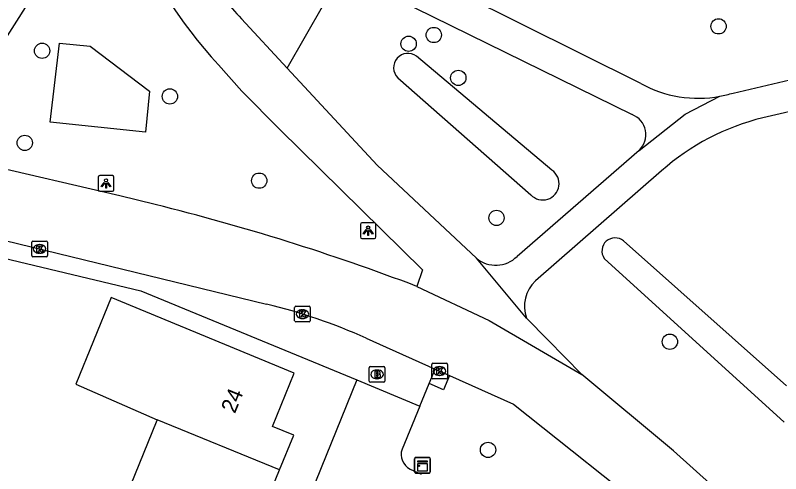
# Model space of a CAD drawing. Extents: x 157767 to 159171, y 387842 to 389425.
# Drawn here: x 158798.31 to 158847.25, y 388653.53 to 388682.83 of the extents above; entities that cross this region are included whole.
import ezdxf

# ---------------------------------------------------------------- set-up
doc = ezdxf.new("R2010")
doc.units = 0
for name, color, linetype in [('IMGEO_Berm_groen', 7, 'Continuous'), ('IMGEO_Boom', 7, 'Continuous'), ('IMGEO_Brandkraan', 7, 'Continuous'), ('IMGEO_Fietspad_gesloten', 7, 'Continuous'), ('IMGEO_Kast', 7, 'Continuous'), ('IMGEO_Kolk', 7, 'Continuous'), ('IMGEO_Lichtpunt', 7, 'Continuous'), ('IMGEO_Pand', 7, 'Continuous'), ('IMGEO_Pand_nummerreeks', 7, 'Continuous'), ('IMGEO_Voetpad_gesloten', 7, 'Continuous'), ('IMGEO_Voetpad_open', 7, 'Continuous'), ('IMGEO_Waterloop', 7, 'Continuous')]:
    doc.layers.add(name, color=color, linetype=linetype)

msp = doc.modelspace()

# ---------------------------------------------------------------- linework, layer by layer
at = {"layer": 'IMGEO_Berm_groen'}
for points in [[(158815.69, 388679.458), (158819.196, 388685.606)], [(158800.543, 388675.999), (158801.123, 388681.054), (158803.084, 388680.853), (158806.894, 388677.988), (158806.621, 388675.368), (158800.543, 388675.999)], [(158826.059, 388659.809), (158825.678, 388658.884), (158824.764, 388659.293)]]:
    msp.add_lwpolyline(points, dxfattribs=at)
at = {"layer": 'IMGEO_Boom'}
for centre in [(158843.273, 388682.128), (158825.066, 388681.575), (158823.456, 388681.012), (158800.019, 388680.565), (158826.631, 388678.834), (158808.189, 388677.649), (158798.91, 388674.679), (158813.904, 388672.261), (158829.074, 388669.88), (158840.159, 388661.965), (158828.533, 388655.048)]:
    msp.add_circle(centre, 0.489, dxfattribs=at)
at = {"layer": 'IMGEO_Brandkraan'}
for p, q in [((158820.938, 388659.449), (158820.938, 388660.301)), ((158821.013, 388660.375), (158821.865, 388660.375)), ((158821.939, 388660.301), (158821.939, 388659.449)), ((158821.426, 388660.155), (158821.451, 388660.155)), ((158821.865, 388659.375), (158821.013, 388659.375)), ((158821.449, 388659.595), (158821.424, 388659.595))]:
    msp.add_line(p, q, dxfattribs=at)
for points in [[(158820.938, 388659.449), (158820.938, 388660.301)], [(158821.013, 388660.375), (158821.865, 388660.375)], [(158821.939, 388660.301), (158821.939, 388659.449)], [(158821.286, 388660.075), (158821.286, 388659.675), (158821.499, 388659.675)], [(158821.517, 388660.075), (158821.286, 388660.075)], [(158821.465, 388659.994), (158821.411, 388659.994), (158821.411, 388659.918)], [(158821.411, 388659.918), (158821.464, 388659.918)], [(158821.473, 388659.842), (158821.411, 388659.842), (158821.411, 388659.761)], [(158821.411, 388659.761), (158821.473, 388659.761)], [(158821.865, 388659.375), (158821.013, 388659.375)]]:
    msp.add_lwpolyline(points, dxfattribs=at)
for centre, radius, start, end in [((158821.015, 388660.299), 0.0765, 91.552, 178.448), ((158821.015, 388660.299), 0.0765, 91.552, 178.448), ((158821.863, 388660.299), 0.0765, 1.552, 88.448), ((158821.863, 388660.299), 0.0765, 1.552, 88.448), ((158821.466, 388659.956), 0.0379, 267.8285, 90.9355), ((158821.474, 388659.801), 0.0404, 269.8759, 90.5077), ((158821.521, 388659.93), 0.145, 59.4692, 91.5367), ((158821.546, 388659.977), 0.0922, 285.5137, 58.1501), ((158821.551, 388659.785), 0.105, 301.3115, 78.989), ((158821.015, 388659.451), 0.0765, 181.552, 268.448), ((158821.015, 388659.451), 0.0765, 181.552, 268.448), ((158821.505, 388659.926), 0.251, 268.6676, 293.5347), ((158821.863, 388659.451), 0.0765, 271.552, 358.448), ((158821.863, 388659.451), 0.0765, 271.552, 358.448)]:
    msp.add_arc(centre, radius, start, end, dxfattribs=at)
for centre, major_axis, ratio, start_param, end_param in [((158821.425, 388659.875), (-0.387, 0.002), 0.722429, 4.712389, 7.853982), ((158821.45, 388659.875), (-0.39, 0.002), 0.717154, 1.570796, 4.712389)]:
    msp.add_ellipse(centre, major_axis=major_axis, ratio=ratio, start_param=start_param, end_param=end_param, dxfattribs=at)
at = {"layer": 'IMGEO_Fietspad_gesloten'}
for points in [[(158815.69, 388679.458), (158812.766, 388682.617)], [(158811.289, 388679.667), (158812.797, 388677.986), (158815.227, 388675.523), (158824.347, 388666.557), (158823.974, 388665.504)], [(158827.791, 388667.297), (158821.439, 388673.248), (158815.69, 388679.458)], [(158807.249, 388670.733), (158804.992, 388671.3), (158796.164, 388673.34)], [(158794.317, 388669.247), (158814.376, 388664.366)], [(158830.985, 388663.465), (158827.791, 388667.297)], [(158823.974, 388665.504), (158828.614, 388663.331), (158834.525, 388659.875)], [(158834.525, 388659.875), (158832.355, 388662.075), (158830.985, 388663.465)], [(158820.739, 388662.189), (158821.601, 388661.803), (158825.145, 388660.218)], [(158825.145, 388660.218), (158826.059, 388659.809)], [(158826.059, 388659.809), (158830.167, 388657.971), (158839.65, 388650.427), (158852.321, 388637.762), (158872.967, 388617.185)], [(158847.414, 388648.473), (158845.428, 388650.459), (158840.383, 388654.989), (158834.525, 388659.875)]]:
    msp.add_lwpolyline(points, dxfattribs=at)
for centre, radius, start, end in [((158833.927, 388700.401), 30.698, 201.9036, 222.4859), ((158820.593, 388690.297), 10.965, 206.4961, 224.4586), ((158772.539, 388530.351), 144.609, 69.16476, 76.11197), ((158805.601, 388628.33), 37.089, 65.9107, 76.3141)]:
    msp.add_arc(centre, radius, start, end, dxfattribs=at)
at = {"layer": 'IMGEO_Kast'}
for p, q in [((158823.839, 388653.635), (158823.839, 388654.476)), ((158823.839, 388654.476), (158823.839, 388653.635)), ((158823.914, 388654.56), (158824.755, 388654.56)), ((158824.755, 388654.56), (158823.914, 388654.56)), ((158824.839, 388654.485), (158824.839, 388653.644)), ((158824.839, 388653.644), (158824.839, 388654.485)), ((158824.764, 388653.56), (158823.923, 388653.56)), ((158823.923, 388653.56), (158824.764, 388653.56))]:
    msp.add_line(p, q, dxfattribs=at)
for points in [[(158824.034, 388654.35), (158824.634, 388654.35), (158824.634, 388654.265), (158824.034, 388654.265), (158824.034, 388654.35)], [(158824.034, 388654.175), (158824.634, 388654.175), (158824.634, 388653.686), (158824.034, 388653.686), (158824.034, 388654.175)]]:
    msp.add_lwpolyline(points, dxfattribs=at)
msp.add_circle((158824.118, 388654.024), 0.0377, dxfattribs=at)
for centre, start, end in [((158823.917, 388654.482), 92.4484, 184.2845), ((158823.917, 388654.482), 92.4484, 184.2845), ((158824.761, 388654.482), 2.4484, 94.2845), ((158824.761, 388654.482), 2.4484, 94.2845), ((158823.917, 388653.638), 182.4484, 274.2845), ((158823.917, 388653.638), 182.4484, 274.2845), ((158824.761, 388653.638), 272.4484, 4.2845), ((158824.761, 388653.638), 272.4484, 4.2845)]:
    msp.add_arc(centre, 0.0779, start, end, dxfattribs=at)
at = {"layer": 'IMGEO_Kolk'}
for p, q in [((158799.356, 388667.472), (158799.356, 388668.324)), ((158799.431, 388668.398), (158800.283, 388668.398)), ((158799.844, 388668.178), (158799.869, 388668.178)), ((158800.357, 388668.324), (158800.357, 388667.472)), ((158799.867, 388667.618), (158799.842, 388667.618)), ((158800.283, 388667.398), (158799.431, 388667.398)), ((158816.243, 388664.228), (158817.095, 388664.228)), ((158816.168, 388663.302), (158816.168, 388664.154)), ((158816.656, 388664.008), (158816.681, 388664.008)), ((158817.169, 388664.154), (158817.169, 388663.302)), ((158817.095, 388663.228), (158816.243, 388663.228)), ((158816.679, 388663.448), (158816.654, 388663.448)), ((158824.93, 388659.663), (158824.93, 388660.515)), ((158825.005, 388660.589), (158825.857, 388660.589)), ((158825.418, 388660.369), (158825.443, 388660.369)), ((158825.931, 388660.515), (158825.931, 388659.663)), ((158825.441, 388659.809), (158825.416, 388659.809)), ((158825.857, 388659.589), (158825.005, 388659.589))]:
    msp.add_line(p, q, dxfattribs=at)
for points in [[(158799.356, 388667.472), (158799.356, 388668.324)], [(158799.431, 388668.398), (158800.283, 388668.398)], [(158799.677, 388668.098), (158799.8, 388668.098), (158799.8, 388667.947), (158799.93, 388668.098), (158800.094, 388668.098), (158799.948, 388667.947), (158800.101, 388667.698), (158799.949, 388667.698), (158799.864, 388667.862), (158799.8, 388667.795), (158799.8, 388667.698), (158799.677, 388667.698), (158799.677, 388668.098)], [(158800.357, 388668.324), (158800.357, 388667.472)], [(158800.283, 388667.398), (158799.431, 388667.398)], [(158816.243, 388664.228), (158817.095, 388664.228)], [(158816.168, 388663.302), (158816.168, 388664.154)], [(158816.489, 388663.928), (158816.612, 388663.928), (158816.612, 388663.777), (158816.742, 388663.928), (158816.906, 388663.928), (158816.76, 388663.777), (158816.913, 388663.528), (158816.761, 388663.528), (158816.676, 388663.692), (158816.612, 388663.625), (158816.612, 388663.528), (158816.489, 388663.528), (158816.489, 388663.928)], [(158817.169, 388664.154), (158817.169, 388663.302)], [(158817.095, 388663.228), (158816.243, 388663.228)], [(158824.93, 388659.663), (158824.93, 388660.515)], [(158825.005, 388660.589), (158825.857, 388660.589)], [(158825.251, 388660.289), (158825.374, 388660.289), (158825.374, 388660.138), (158825.504, 388660.289), (158825.668, 388660.289), (158825.522, 388660.138), (158825.675, 388659.889), (158825.523, 388659.889), (158825.438, 388660.053), (158825.374, 388659.986), (158825.374, 388659.889), (158825.251, 388659.889), (158825.251, 388660.289)], [(158825.931, 388660.515), (158825.931, 388659.663)], [(158825.857, 388659.589), (158825.005, 388659.589)]]:
    msp.add_lwpolyline(points, dxfattribs=at)
for centre, start, end in [((158799.433, 388668.322), 91.552, 178.448), ((158799.433, 388668.322), 91.552, 178.448), ((158800.281, 388668.322), 1.552, 88.448), ((158800.281, 388668.322), 1.552, 88.448), ((158799.433, 388667.474), 181.552, 268.448), ((158799.433, 388667.474), 181.552, 268.448), ((158800.281, 388667.474), 271.552, 358.448), ((158800.281, 388667.474), 271.552, 358.448), ((158816.245, 388664.152), 91.552, 178.448), ((158816.245, 388664.152), 91.552, 178.448), ((158817.093, 388664.152), 1.552, 88.448), ((158817.093, 388664.152), 1.552, 88.448), ((158816.245, 388663.304), 181.552, 268.448), ((158816.245, 388663.304), 181.552, 268.448), ((158817.093, 388663.304), 271.552, 358.448), ((158817.093, 388663.304), 271.552, 358.448), ((158825.007, 388660.513), 91.552, 178.448), ((158825.007, 388660.513), 91.552, 178.448), ((158825.855, 388660.513), 1.552, 88.448), ((158825.855, 388660.513), 1.552, 88.448), ((158825.007, 388659.665), 181.552, 268.448), ((158825.007, 388659.665), 181.552, 268.448), ((158825.855, 388659.665), 271.552, 358.448), ((158825.855, 388659.665), 271.552, 358.448)]:
    msp.add_arc(centre, 0.0765, start, end, dxfattribs=at)
for centre, major_axis, ratio, start_param, end_param in [((158799.843, 388667.898), (-0.387, 0.002), 0.722429, 4.712389, 7.853982), ((158799.868, 388667.898), (-0.39, 0.002), 0.717154, 1.570796, 4.712389), ((158816.655, 388663.728), (-0.387, 0.002), 0.722429, 4.712389, 7.853982), ((158816.68, 388663.728), (-0.39, 0.002), 0.717154, 1.570796, 4.712389), ((158825.417, 388660.089), (-0.387, 0.002), 0.722429, 4.712389, 7.853982), ((158825.442, 388660.089), (-0.39, 0.002), 0.717154, 1.570796, 4.712389)]:
    msp.add_ellipse(centre, major_axis=major_axis, ratio=ratio, start_param=start_param, end_param=end_param, dxfattribs=at)
at = {"layer": 'IMGEO_Lichtpunt'}
for p, q in [((158803.608, 388672.49), (158803.608, 388671.683)), ((158803.608, 388672.49), (158803.608, 388671.683)), ((158804.51, 388672.585), (158803.702, 388672.585)), ((158804.51, 388672.585), (158803.702, 388672.585)), ((158804.604, 388671.683), (158804.604, 388672.49)), ((158804.604, 388671.683), (158804.604, 388672.49)), ((158803.702, 388671.589), (158804.51, 388671.589)), ((158803.702, 388671.589), (158804.51, 388671.589)), ((158821.272, 388669.562), (158820.464, 388669.562)), ((158821.272, 388669.562), (158820.464, 388669.562)), ((158820.37, 388669.467), (158820.37, 388668.66)), ((158820.37, 388669.467), (158820.37, 388668.66)), ((158821.366, 388668.66), (158821.366, 388669.467)), ((158821.366, 388668.66), (158821.366, 388669.467)), ((158820.464, 388668.566), (158821.272, 388668.566)), ((158820.464, 388668.566), (158821.272, 388668.566))]:
    msp.add_line(p, q, dxfattribs=at)
for points in [[(158803.982, 388672.154), (158804.021, 388672.126), (158803.833, 388671.864), (158803.795, 388671.891), (158803.982, 388672.154)], [(158804.084, 388672.106), (158804.131, 388672.106), (158804.131, 388671.784), (158804.084, 388671.784), (158804.084, 388672.106)], [(158804.194, 388672.126), (158804.232, 388672.153), (158804.419, 388671.891), (158804.38, 388671.863), (158804.194, 388672.126)], [(158820.744, 388669.131), (158820.783, 388669.103), (158820.595, 388668.841), (158820.557, 388668.868), (158820.744, 388669.131)], [(158820.846, 388669.083), (158820.893, 388669.083), (158820.893, 388668.761), (158820.846, 388668.761), (158820.846, 388669.083)], [(158820.956, 388669.103), (158820.994, 388669.13), (158821.181, 388668.868), (158821.142, 388668.84), (158820.956, 388669.103)]]:
    msp.add_lwpolyline(points, dxfattribs=at)
for centre in [(158804.107, 388672.288), (158820.869, 388669.265)]:
    msp.add_circle(centre, 0.0994, dxfattribs=at)
for centre, start, end in [((158803.702, 388672.49), 90, 180), ((158803.702, 388672.49), 90, 180), ((158804.51, 388672.49), 0, 90), ((158804.51, 388672.49), 0, 90), ((158803.702, 388671.683), 180, 270), ((158803.702, 388671.683), 180, 270), ((158804.51, 388671.683), 270, 0), ((158804.51, 388671.683), 270, 360), ((158820.464, 388669.467), 90, 180), ((158820.464, 388669.467), 90, 180), ((158821.272, 388669.467), 0, 90), ((158821.272, 388669.467), 0, 90), ((158820.464, 388668.66), 180, 270), ((158820.464, 388668.66), 180, 270), ((158821.272, 388668.66), 270, 0), ((158821.272, 388668.66), 270, 360)]:
    msp.add_arc(centre, 0.0946, start, end, dxfattribs=at)
at = {"layer": 'IMGEO_Pand'}
for points in [[(158815.203, 388653.776), (158816.107, 388655.991), (158814.75, 388656.545), (158816.14, 388659.95), (158804.441, 388664.794), (158802.167, 388659.25), (158807.38, 388656.969)], [(158807.38, 388656.969), (158807.319, 388656.819), (158805.135, 388651.468)], [(158815.203, 388653.776), (158807.38, 388656.969)], [(158811.577, 388648.829), (158812.954, 388648.265), (158815.203, 388653.776)]]:
    msp.add_lwpolyline(points, dxfattribs=at)
at = {"layer": 'IMGEO_Voetpad_gesloten'}
for points in [[(158838.306, 388678.479), (158819.185, 388688.005)], [(158819.196, 388685.606), (158837.746, 388676.489)], [(158844.207, 388677.866), (158857.983, 388681.097)], [(158861.76, 388679.902), (158846.113, 388676.278)], [(158838.187, 388674.2), (158841.135, 388676.516), (158843.358, 388677.656)], [(158838.187, 388674.2), (158830.392, 388667.42)], [(158839.625, 388672.881), (158831.562, 388665.85)]]:
    msp.add_lwpolyline(points, dxfattribs=at)
for centre, radius, start, end in [((158841.973, 388685.07), 7.542, 240.9113, 280.5837), ((158841.946, 388685.187), 7.662, 280.6213, 287.1652), ((158837.25, 388675.206), 1.375, 312.9681, 68.842), ((158849.641, 388661.646), 15.051, 103.5553, 131.7162), ((158829.024, 388668.79), 1.936, 230.4564, 314.9586), ((158833.095, 388664.217), 2.24, 133.1898, 199.6098)]:
    msp.add_arc(centre, radius, start, end, dxfattribs=at)
at = {"layer": 'IMGEO_Voetpad_open'}
for points in [[(158805.445, 388688.949), (158802.494, 388688.951), (158796.515, 388679.533)], [(158793.644, 388668.234), (158806.339, 388665.225), (158820.14, 388659.525)], [(158824.764, 388659.293), (158825.145, 388660.218)], [(158820.14, 388659.525), (158805.658, 388623.767)], [(158820.14, 388659.525), (158824.169, 388657.847)], [(158824.169, 388657.847), (158824.764, 388659.293)], [(158824.169, 388657.847), (158823.032, 388655.085)], [(158823.551, 388653.818), (158824.249, 388653.491)]]:
    msp.add_lwpolyline(points, dxfattribs=at)
msp.add_arc((158824.026, 388654.752), 1.048, 161.489, 243.0619, dxfattribs=at)
at = {"layer": 'IMGEO_Waterloop'}
for points in [[(158832.612, 388672.933), (158823.953, 388680.226)], [(158822.756, 388678.844), (158831.275, 388671.361)], [(158837.2, 388668.404), (158847.614, 388659.139)], [(158847.469, 388656.814), (158835.962, 388667.293)]]:
    msp.add_lwpolyline(points, dxfattribs=at)
for centre, radius, start, end in [((158823.414, 388679.484), 0.918, 54.0096, 224.1963), ((158832.038, 388672.066), 1.039, 222.7403, 56.4968), ((158836.654, 388667.767), 0.839, 49.4338, 214.3767)]:
    msp.add_arc(centre, radius, start, end, dxfattribs=at)

# ---------------------------------------------------------------- texts
at = {"layer": 'IMGEO_Pand_nummerreeks'}
msp.add_text('24', height=1, rotation=67.7924, dxfattribs=at).set_placement((158812.347, 388657.328))

doc.saveas('drawing.dxf')
